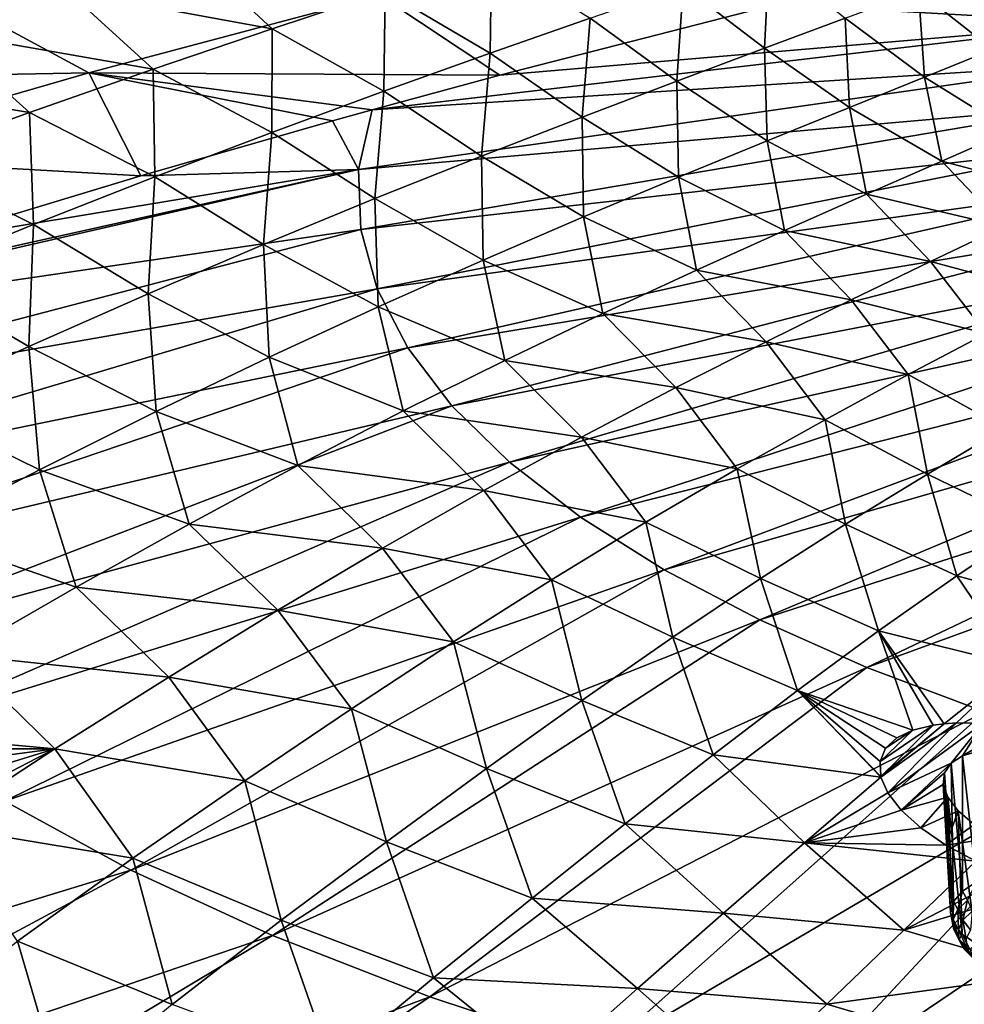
# Model space of a CAD drawing. Header units: metres. Extents: x -92 to 264, y -100 to 50.
# Tile 501 of 656: x 173 to 183, y 0 to 10. Entities that reach past the tile are written whole.
import ezdxf

# ---------------------------------------------------------------- set-up
doc = ezdxf.new("R2010")
doc.units = ezdxf.units.M
doc.layers.add('solid_21062050_01', color=7, linetype='CONTINUOUS')

msp = doc.modelspace()

# ---------------------------------------------------------------- linework, layer by layer
at = {"layer": 'solid_21062050_01'}
for points in [[(171.419891, 11.19798, 119.738373), (173.678497, 10.735491, 118.506584), (172.329346, 10.306943, 119.966652)], [(173.678497, 10.735491, 118.506584), (174.972427, 11.135233, 117.046463), (175.827286, 10.340426, 117.144753)], [(174.972427, 11.135233, 117.046463), (177.016418, 10.734186, 115.611343), (175.827286, 10.340426, 117.144753)], [(177.016418, 10.734186, 115.611343), (178.138351, 11.098231, 114.049767), (178.12468, 10.083339, 115.266769)], [(178.138351, 11.098231, 114.049767), (179.176498, 10.452694, 113.660263), (178.12468, 10.083339, 115.266769)], [(180.155594, 10.791883, 112.011383), (181.058762, 11.103013, 110.301773), (181.009949, 10.134052, 111.787735)], [(181.058762, 11.103013, 110.301773), (181.859192, 10.45032, 110.041893), (181.009949, 10.134052, 111.787735)], [(182.632126, 10.739059, 108.221649), (183.326508, 11.002512, 106.309029), (183.414108, 10.121149, 107.882423)], [(179.176498, 10.452694, 113.660263), (180.155594, 10.791883, 112.011383), (180.086655, 9.788005, 113.477173)], [(180.155594, 10.791883, 112.011383), (181.009949, 10.134052, 111.787735), (180.086655, 9.788005, 113.477173)], [(184.657776, 10.399059, 175.837723), (184.907516, 10.823113, 174.659866), (181.125275, 10.594025, 174.00705)], [(172.329346, 10.306943, 119.966652), (173.678497, 10.735491, 118.506584), (174.577744, 9.915927, 118.665512)], [(172.447021, 10.663338, 169.270126), (173.89949, 9.874981, 172.726563), (176.962845, 10.694242, 171.789948)], [(173.678497, 10.735491, 118.506584), (175.827286, 10.340426, 117.144753), (174.577744, 9.915927, 118.665512)], [(176.962845, 10.694242, 171.789948), (173.89949, 9.874981, 172.726563), (178.225815, 9.8526, 175.00174)], [(175.827286, 10.340426, 117.144753), (177.016418, 10.734186, 115.611343), (177.005722, 9.68238, 116.846733)], [(176.962845, 10.694242, 171.789948), (178.225815, 9.8526, 175.00174), (181.125275, 10.594025, 174.00705)], [(177.016418, 10.734186, 115.611343), (178.12468, 10.083339, 115.266769), (177.005722, 9.68238, 116.846733)], [(181.859192, 10.45032, 110.041893), (182.632126, 10.739059, 108.221649), (182.695038, 9.83093, 109.732307)], [(182.632126, 10.739059, 108.221649), (183.414108, 10.121149, 107.882423), (182.695038, 9.83093, 109.732307)], [(172.447021, 10.663338, 169.270126), (169.394592, 9.792493, 170.130402), (173.89949, 9.874981, 172.726563)], [(184.657776, 10.399059, 175.837723), (181.125275, 10.594025, 174.00705), (178.225815, 9.8526, 175.00174)], [(184.657776, 10.399059, 175.837723), (178.225815, 9.8526, 175.00174), (176.882339, 9.48791, 175.455536)], [(184.511673, 9.969489, 177.030899), (184.657776, 10.399059, 175.837723), (176.882339, 9.48791, 175.455536)], [(178.12468, 10.083339, 115.266769), (179.176498, 10.452694, 113.660263), (179.091736, 9.409964, 115.128075)], [(179.176498, 10.452694, 113.660263), (180.086655, 9.788005, 113.477173), (179.091736, 9.409964, 115.128075)], [(181.009949, 10.134052, 111.787735), (181.859192, 10.45032, 110.041893), (181.902832, 9.51197, 111.512123)], [(181.859192, 10.45032, 110.041893), (182.695038, 9.83093, 109.732307), (181.902832, 9.51197, 111.512123)], [(170.930481, 9.847974, 121.443031), (172.329346, 10.306943, 119.966652), (173.274551, 9.459661, 120.189125)], [(172.329346, 10.306943, 119.966652), (174.577744, 9.915927, 118.665512), (173.274551, 9.459661, 120.189125)], [(174.577744, 9.915927, 118.665512), (175.827286, 10.340426, 117.144753), (175.826813, 9.248816, 118.41433)], [(175.827286, 10.340426, 117.144753), (177.005722, 9.68238, 116.846733), (175.826813, 9.248816, 118.41433)], [(177.005722, 9.68238, 116.846733), (178.12468, 10.083339, 115.266769), (178.030426, 8.998368, 116.755722)], [(178.12468, 10.083339, 115.266769), (179.091736, 9.409964, 115.128075), (178.030426, 8.998368, 116.755722)], [(180.086655, 9.788005, 113.477173), (181.009949, 10.134052, 111.787735), (181.039063, 9.161951, 113.239212)], [(181.009949, 10.134052, 111.787735), (181.902832, 9.51197, 111.512123), (181.039063, 9.161951, 113.239212)], [(182.695038, 9.83093, 109.732307), (183.414108, 10.121149, 107.882423), (183.603607, 9.264171, 109.259811)], [(184.470215, 9.537307, 178.231339), (184.511673, 9.969489, 177.030899), (176.735733, 8.857777, 177.194901)], [(184.511673, 9.969489, 177.030899), (176.882339, 9.48791, 175.455536), (176.735733, 8.857777, 177.194901)], [(169.394592, 9.792493, 170.130402), (170.852127, 8.99564, 173.624573), (173.89949, 9.874981, 172.726563)], [(173.89949, 9.874981, 172.726563), (170.852127, 8.99564, 173.624573), (174.446259, 8.793038, 176.264633)], [(170.930481, 9.847974, 121.443031), (173.274551, 9.459661, 120.189125), (171.923615, 8.970135, 121.730904)], [(173.274551, 9.459661, 120.189125), (174.577744, 9.915927, 118.665512), (174.595123, 8.781652, 119.983704)], [(173.89949, 9.874981, 172.726563), (176.882339, 9.48791, 175.455536), (178.225815, 9.8526, 175.00174)], [(173.89949, 9.874981, 172.726563), (176.462143, 9.371327, 175.595856), (176.882339, 9.48791, 175.455536)], [(173.89949, 9.874981, 172.726563), (174.446259, 8.793038, 176.264633), (176.462143, 9.371327, 175.595856)], [(174.577744, 9.915927, 118.665512), (175.826813, 9.248816, 118.41433), (174.595123, 8.781652, 119.983704)], [(179.091736, 9.409964, 115.128075), (180.086655, 9.788005, 113.477173), (180.105453, 8.778577, 114.930847)], [(180.086655, 9.788005, 113.477173), (181.039063, 9.161951, 113.239212), (180.105453, 8.778577, 114.930847)], [(181.902832, 9.51197, 111.512123), (182.695038, 9.83093, 109.732307), (182.876755, 8.94749, 111.070465)], [(182.695038, 9.83093, 109.732307), (183.603607, 9.264171, 109.259811), (182.876755, 8.94749, 111.070465)], [(175.826813, 9.248816, 118.41433), (177.005722, 9.68238, 116.846733), (176.910263, 8.552204, 118.37326)], [(177.005722, 9.68238, 116.846733), (178.030426, 8.998368, 116.755722), (176.910263, 8.552204, 118.37326)], [(184.470215, 9.537307, 178.231339), (176.735733, 8.857777, 177.194901), (176.761124, 8.228508, 178.942764)], [(184.533691, 9.105431, 179.430923), (184.470215, 9.537307, 178.231339), (176.761124, 8.228508, 178.942764)], [(171.923615, 8.970135, 121.730904), (173.274551, 9.459661, 120.189125), (173.317459, 8.279745, 121.568947)], [(173.274551, 9.459661, 120.189125), (174.595123, 8.781652, 119.983704), (173.317459, 8.279745, 121.568947)], [(176.735733, 8.857777, 177.194901), (176.882339, 9.48791, 175.455536), (176.462143, 9.371327, 175.595856)], [(181.039063, 9.161951, 113.239212), (181.902832, 9.51197, 111.512123), (182.081726, 8.59919, 112.83062)], [(181.902832, 9.51197, 111.512123), (182.876755, 8.94749, 111.070465), (182.081726, 8.59919, 112.83062)], [(176.735733, 8.857777, 177.194901), (176.462143, 9.371327, 175.595856), (174.446259, 8.793038, 176.264633)], [(178.030426, 8.998368, 116.755722), (179.091736, 9.409964, 115.128075), (179.106461, 8.360124, 116.601959)], [(179.091736, 9.409964, 115.128075), (180.105453, 8.778577, 114.930847), (179.106461, 8.360124, 116.601959)], [(174.595123, 8.781652, 119.983704), (175.826813, 9.248816, 118.41433), (175.738892, 8.070475, 119.993744)], [(175.826813, 9.248816, 118.41433), (176.910263, 8.552204, 118.37326), (175.738892, 8.070475, 119.993744)], [(182.876755, 8.94749, 111.070465), (183.603607, 9.264171, 109.259811), (184.229904, 8.590064, 109.597145)], [(180.105453, 8.778577, 114.930847), (181.039063, 9.161951, 113.239212), (181.219498, 8.216927, 114.556786)], [(181.039063, 9.161951, 113.239212), (182.081726, 8.59919, 112.83062), (181.219498, 8.216927, 114.556786)], [(184.533691, 9.105431, 179.430923), (176.761124, 8.228508, 178.942764), (176.934631, 7.601932, 180.683136)], [(184.701645, 8.67678, 180.621536), (184.533691, 9.105431, 179.430923), (176.934631, 7.601932, 180.683136)], [(170.852127, 8.99564, 173.624573), (172.149811, 8.097446, 177.012878), (174.446259, 8.793038, 176.264633)], [(171.923615, 8.970135, 121.730904), (173.317459, 8.279745, 121.568947), (171.995895, 7.74015, 123.18338)], [(176.910263, 8.552204, 118.37326), (178.030426, 8.998368, 116.755722), (178.049866, 7.905546, 118.264717)], [(178.030426, 8.998368, 116.755722), (179.106461, 8.360124, 116.601959), (178.049866, 7.905546, 118.264717)], [(182.081726, 8.59919, 112.83062), (182.876755, 8.94749, 111.070465), (183.526779, 8.257448, 111.441429)], [(182.876755, 8.94749, 111.070465), (184.229904, 8.590064, 109.597145), (183.526779, 8.257448, 111.441429)], [(176.735733, 8.857777, 177.194901), (169.545105, 7.26071, 177.843658), (169.08197, 7.106725, 177.988983)], [(176.761124, 8.228508, 178.942764), (176.735733, 8.857777, 177.194901), (169.08197, 7.106725, 177.988983)], [(176.735733, 8.857777, 177.194901), (172.149811, 8.097446, 177.012878), (169.545105, 7.26071, 177.843658)], [(176.735733, 8.857777, 177.194901), (174.446259, 8.793038, 176.264633), (172.149811, 8.097446, 177.012878)], [(173.317459, 8.279745, 121.568947), (174.595123, 8.781652, 119.983704), (174.523666, 7.552107, 121.630226)], [(174.595123, 8.781652, 119.983704), (175.738892, 8.070475, 119.993744), (174.523666, 7.552107, 121.630226)], [(179.106461, 8.360124, 116.601959), (180.105453, 8.778577, 114.930847), (180.293167, 7.798743, 116.263832)], [(180.105453, 8.778577, 114.930847), (181.219498, 8.216927, 114.556786), (180.293167, 7.798743, 116.263832)], [(184.701645, 8.67678, 180.621536), (176.934631, 7.601932, 180.683136), (177.255127, 6.982039, 182.404953)], [(184.972977, 8.254249, 181.795166), (184.701645, 8.67678, 180.621536), (177.255127, 6.982039, 182.404953)], [(175.738892, 8.070475, 119.993744), (176.910263, 8.552204, 118.37326), (176.943649, 7.413836, 119.931145)], [(176.910263, 8.552204, 118.37326), (178.049866, 7.905546, 118.264717), (176.943649, 7.413836, 119.931145)], [(181.219498, 8.216927, 114.556786), (182.081726, 8.59919, 112.83062), (182.757446, 7.890769, 113.243095)], [(182.081726, 8.59919, 112.83062), (183.526779, 8.257448, 111.441429), (182.757446, 7.890769, 113.243095)], [(178.049866, 7.905546, 118.264717), (179.106461, 8.360124, 116.601959), (179.310257, 7.343513, 117.963142)], [(179.106461, 8.360124, 116.601959), (180.293167, 7.798743, 116.263832), (179.310257, 7.343513, 117.963142)], [(176.761124, 8.228508, 178.942764), (169.08197, 7.106725, 177.988983), (169.216431, 6.250974, 180.349472)], [(176.934631, 7.601932, 180.683136), (176.761124, 8.228508, 178.942764), (169.216431, 6.250974, 180.349472)], [(171.995895, 7.74015, 123.18338), (173.317459, 8.279745, 121.568947), (173.266983, 6.994607, 123.295105)], [(173.317459, 8.279745, 121.568947), (174.523666, 7.552107, 121.630226), (173.266983, 6.994607, 123.295105)], [(184.972977, 8.254249, 181.795166), (177.255127, 6.982039, 182.404953), (177.720581, 6.372782, 184.097229)], [(185.345825, 7.840693, 182.943863), (184.972977, 8.254249, 181.795166), (177.720581, 6.372782, 184.097229)], [(180.293167, 7.798743, 116.263832), (181.219498, 8.216927, 114.556786), (181.922485, 7.487569, 115.018509)], [(181.219498, 8.216927, 114.556786), (182.757446, 7.890769, 113.243095), (181.922485, 7.487569, 115.018509)], [(182.757446, 7.890769, 113.243095), (183.526779, 8.257448, 111.441429), (184.099228, 7.52834, 112.144272)], [(174.523666, 7.552107, 121.630226), (175.738892, 8.070475, 119.993744), (175.795654, 6.883958, 121.613235)], [(175.738892, 8.070475, 119.993744), (176.943649, 7.413836, 119.931145), (175.795654, 6.883958, 121.613235)], [(176.943649, 7.413836, 119.931145), (178.049866, 7.905546, 118.264717), (178.278931, 6.850218, 119.665634)], [(178.049866, 7.905546, 118.264717), (179.310257, 7.343513, 117.963142), (178.278931, 6.850218, 119.665634)], [(181.922485, 7.487569, 115.018509), (182.757446, 7.890769, 113.243095), (183.34317, 7.134319, 113.996078)], [(182.757446, 7.890769, 113.243095), (184.099228, 7.52834, 112.144272), (183.34317, 7.134319, 113.996078)], [(185.345825, 7.840693, 182.943863), (177.720581, 6.372782, 184.097229), (178.328018, 5.778043, 185.749191)], [(185.817673, 7.438908, 184.05986), (185.345825, 7.840693, 182.943863), (178.328018, 5.778043, 185.749191)], [(179.310257, 7.343513, 117.963142), (180.293167, 7.798743, 116.263832), (181.026276, 7.046033, 116.781235)], [(180.293167, 7.798743, 116.263832), (181.922485, 7.487569, 115.018509), (181.026276, 7.046033, 116.781235)], [(171.995895, 7.74015, 123.18338), (173.266983, 6.994607, 123.295105), (171.966797, 6.394215, 125.000244)], [(176.934631, 7.601932, 180.683136), (169.216431, 6.250974, 180.349472), (169.582047, 5.406326, 182.695572)], [(177.255127, 6.982039, 182.404953), (176.934631, 7.601932, 180.683136), (169.582047, 5.406326, 182.695572)], [(173.266983, 6.994607, 123.295105), (174.523666, 7.552107, 121.630226), (174.609009, 6.313863, 123.322525)], [(174.523666, 7.552107, 121.630226), (175.795654, 6.883958, 121.613235), (174.609009, 6.313863, 123.322525)], [(181.026276, 7.046033, 116.781235), (181.922485, 7.487569, 115.018509), (182.523392, 6.70054, 115.831116)], [(181.922485, 7.487569, 115.018509), (183.34317, 7.134319, 113.996078), (182.523392, 6.70054, 115.831116)], [(175.795654, 6.883958, 121.613235), (176.943649, 7.413836, 119.931145), (177.207291, 6.317837, 121.382225)], [(176.943649, 7.413836, 119.931145), (178.278931, 6.850218, 119.665634), (177.207291, 6.317837, 121.382225)], [(185.817673, 7.438908, 184.05986), (178.328018, 5.778043, 185.749191), (179.073563, 5.201612, 187.350281)], [(186.385345, 7.051606, 185.135635), (185.817673, 7.438908, 184.05986), (179.073563, 5.201612, 187.350281)], [(178.278931, 6.850218, 119.665634), (179.310257, 7.343513, 117.963142), (180.077194, 6.565036, 118.54184)], [(179.310257, 7.343513, 117.963142), (181.026276, 7.046033, 116.781235), (180.077194, 6.565036, 118.54184)], [(186.385345, 7.051606, 185.135635), (179.073563, 5.201612, 187.350281), (179.952484, 4.647163, 188.89032)], [(187.044998, 6.681404, 186.16391), (186.385345, 7.051606, 185.135635), (179.952484, 4.647163, 188.89032)], [(180.077194, 6.565036, 118.54184), (181.026276, 7.046033, 116.781235), (181.647003, 6.225486, 117.660919)], [(181.026276, 7.046033, 116.781235), (182.523392, 6.70054, 115.831116), (181.647003, 6.225486, 117.660919)], [(182.523392, 6.70054, 115.831116), (183.34317, 7.134319, 113.996078), (183.540314, 6.136147, 115.861549)], [(177.255127, 6.982039, 182.404953), (169.582047, 5.406326, 182.695572), (170.149307, 4.574553, 185.005905)], [(177.720581, 6.372782, 184.097229), (177.255127, 6.982039, 182.404953), (170.149307, 4.574553, 185.005905)], [(171.966797, 6.394215, 125.000244), (173.266983, 6.994607, 123.295105), (173.380722, 5.700178, 125.069939)], [(173.266983, 6.994607, 123.295105), (174.609009, 6.313863, 123.322525), (173.380722, 5.700178, 125.069939)], [(174.609009, 6.313863, 123.322525), (175.795654, 6.883958, 121.613235), (176.100311, 5.744832, 123.123589)], [(175.795654, 6.883958, 121.613235), (177.207291, 6.317837, 121.382225), (176.100311, 5.744832, 123.123589)], [(177.207291, 6.317837, 121.382225), (178.278931, 6.850218, 119.665634), (179.083862, 6.043489, 120.310715)], [(178.278931, 6.850218, 119.665634), (180.077194, 6.565036, 118.54184), (179.083862, 6.043489, 120.310715)], [(187.044998, 6.681404, 186.16391), (179.952484, 4.647163, 188.89032), (180.959183, 4.11823, 190.359497)], [(187.792175, 6.330805, 187.137741), (187.044998, 6.681404, 186.16391), (180.959183, 4.11823, 190.359497)], [(181.647003, 6.225486, 117.660919), (182.523392, 6.70054, 115.831116), (182.724213, 5.653393, 117.731972)], [(182.523392, 6.70054, 115.831116), (183.540314, 6.136147, 115.861549), (182.724213, 5.653393, 117.731972)], [(179.083862, 6.043489, 120.310715), (180.077194, 6.565036, 118.54184), (180.723145, 5.707963, 119.49559)], [(180.077194, 6.565036, 118.54184), (181.647003, 6.225486, 117.660919), (180.723145, 5.707963, 119.49559)], [(177.720581, 6.372782, 184.097229), (170.149307, 4.574553, 185.005905), (170.914429, 3.761167, 187.265167)], [(178.328018, 5.778043, 185.749191), (177.720581, 6.372782, 184.097229), (170.914429, 3.761167, 187.265167)], [(171.966797, 6.394215, 125.000244), (173.380722, 5.700178, 125.069939), (172.107422, 5.039443, 126.866356)], [(187.792175, 6.330805, 187.137741), (180.959183, 4.11823, 190.359497), (182.087204, 3.618184, 191.748428)], [(188.621841, 6.002176, 188.050537), (187.792175, 6.330805, 187.137741), (182.087204, 3.618184, 191.748428)], [(173.380722, 5.700178, 125.069939), (174.609009, 6.313863, 123.322525), (174.954712, 5.128311, 124.899719)], [(174.609009, 6.313863, 123.322525), (176.100311, 5.744832, 123.123589), (174.954712, 5.128311, 124.899719)], [(176.100311, 5.744832, 123.123589), (177.207291, 6.317837, 121.382225), (178.054672, 5.480275, 122.098259)], [(177.207291, 6.317837, 121.382225), (179.083862, 6.043489, 120.310715), (178.054672, 5.480275, 122.098259)], [(180.723145, 5.707963, 119.49559), (181.647003, 6.225486, 117.660919), (181.863785, 5.127058, 119.609108)], [(181.647003, 6.225486, 117.660919), (182.724213, 5.653393, 117.731972), (181.863785, 5.127058, 119.609108)], [(182.724213, 5.653393, 117.731972), (183.540314, 6.136147, 115.861549), (183.829361, 5.115708, 117.798035)], [(178.054672, 5.480275, 122.098259), (179.083862, 6.043489, 120.310715), (179.760971, 5.146779, 121.345192)], [(179.083862, 6.043489, 120.310715), (180.723145, 5.707963, 119.49559), (179.760971, 5.146779, 121.345192)], [(188.621841, 6.002176, 188.050537), (182.087204, 3.618184, 191.748428), (183.329407, 3.15021, 193.048279)], [(178.328018, 5.778043, 185.749191), (170.914429, 3.761167, 187.265167), (171.872375, 2.971562, 189.458389)], [(179.073563, 5.201612, 187.350281), (178.328018, 5.778043, 185.749191), (171.872375, 2.971562, 189.458389)], [(172.107422, 5.039443, 126.866356), (173.380722, 5.700178, 125.069939), (173.765884, 4.46517, 126.720512)], [(173.380722, 5.700178, 125.069939), (174.954712, 5.128311, 124.899719), (173.765884, 4.46517, 126.720512)], [(174.954712, 5.128311, 124.899719), (176.100311, 5.744832, 123.123589), (176.991547, 4.873478, 123.914444)], [(176.100311, 5.744832, 123.123589), (178.054672, 5.480275, 122.098259), (176.991547, 4.873478, 123.914444)], [(179.760971, 5.146779, 121.345192), (180.723145, 5.707963, 119.49559), (180.968231, 4.555888, 121.502281)], [(180.723145, 5.707963, 119.49559), (181.863785, 5.127058, 119.609108), (180.968231, 4.555888, 121.502281)], [(181.863785, 5.127058, 119.609108), (182.724213, 5.653393, 117.731972), (183.034485, 4.582075, 119.714439)], [(182.724213, 5.653393, 117.731972), (183.829361, 5.115708, 117.798035), (183.034485, 4.582075, 119.714439)], [(176.991547, 4.873478, 123.914444), (178.054672, 5.480275, 122.098259), (178.76738, 4.54053, 123.219688)], [(178.054672, 5.480275, 122.098259), (179.760971, 5.146779, 121.345192), (178.76738, 4.54053, 123.219688)], [(179.073563, 5.201612, 187.350281), (171.872375, 2.971562, 189.458389), (173.016754, 2.210972, 191.571014)], [(179.952484, 4.647163, 188.89032), (179.073563, 5.201612, 187.350281), (173.016754, 2.210972, 191.571014)], [(173.765884, 4.46517, 126.720512), (174.954712, 5.128311, 124.899719), (175.888855, 4.220236, 125.768723)], [(174.954712, 5.128311, 124.899719), (176.991547, 4.873478, 123.914444), (175.888855, 4.220236, 125.768723)], [(178.76738, 4.54053, 123.219688), (179.760971, 5.146779, 121.345192), (180.044281, 3.938462, 123.420738)], [(179.760971, 5.146779, 121.345192), (180.968231, 4.555888, 121.502281), (180.044281, 3.938462, 123.420738)], [(180.968231, 4.555888, 121.502281), (181.863785, 5.127058, 119.609108), (182.207733, 4.002622, 121.647751)], [(181.863785, 5.127058, 119.609108), (183.034485, 4.582075, 119.714439), (182.207733, 4.002622, 121.647751)], [(183.034485, 4.582075, 119.714439), (183.829361, 5.115708, 117.798035), (184.414734, 4.210098, 119.331543)], [(172.107422, 5.039443, 126.866356), (173.765884, 4.46517, 126.720512), (172.529236, 3.752302, 128.595871)], [(175.888855, 4.220236, 125.768723), (176.991547, 4.873478, 123.914444), (177.738052, 3.886771, 125.128433)], [(176.991547, 4.873478, 123.914444), (178.76738, 4.54053, 123.219688), (177.738052, 3.886771, 125.128433)], [(179.952484, 4.647163, 188.89032), (173.016754, 2.210972, 191.571014), (174.340012, 1.484437, 193.589035)], [(180.959183, 4.11823, 190.359497), (179.952484, 4.647163, 188.89032), (174.340012, 1.484437, 193.589035)], [(182.207733, 4.002622, 121.647751), (183.034485, 4.582075, 119.714439), (183.670532, 3.640031, 121.28138)], [(183.034485, 4.582075, 119.714439), (184.414734, 4.210098, 119.331543), (183.670532, 3.640031, 121.28138)], [(172.529236, 3.752302, 128.595871), (173.765884, 4.46517, 126.720512), (174.740509, 3.517635, 127.670547)], [(173.765884, 4.46517, 126.720512), (175.888855, 4.220236, 125.768723), (174.740509, 3.517635, 127.670547)], [(177.738052, 3.886771, 125.128433), (178.76738, 4.54053, 123.219688), (179.086487, 3.272525, 125.373131)], [(178.76738, 4.54053, 123.219688), (180.044281, 3.938462, 123.420738), (179.086487, 3.272525, 125.373131)], [(180.044281, 3.938462, 123.420738), (180.968231, 4.555888, 121.502281), (181.35556, 3.375903, 123.606514)], [(180.968231, 4.555888, 121.502281), (182.207733, 4.002622, 121.647751), (181.35556, 3.375903, 123.606514)], [(174.740509, 3.517635, 127.670547), (175.888855, 4.220236, 125.768723), (176.665192, 3.182728, 127.080566)], [(175.888855, 4.220236, 125.768723), (177.738052, 3.886771, 125.128433), (176.665192, 3.182728, 127.080566)], [(180.959183, 4.11823, 190.359497), (174.340012, 1.484437, 193.589035), (175.833374, 0.796775, 195.499084)], [(182.087204, 3.618184, 191.748428), (180.959183, 4.11823, 190.359497), (175.833374, 0.796775, 195.499084)], [(179.086487, 3.272525, 125.373131), (180.044281, 3.938462, 123.420738), (180.471375, 2.699845, 125.598778)], [(180.044281, 3.938462, 123.420738), (181.35556, 3.375903, 123.606514), (180.471375, 2.699845, 125.598778)], [(182.572479, 2.960154, 123.629333), (181.35556, 3.375903, 123.606514), (182.207733, 4.002622, 121.647751)], [(182.207733, 4.002622, 121.647751), (183.670532, 3.640031, 121.28138), (182.899323, 3.026455, 123.24971)], [(182.783676, 3.011625, 123.365616), (182.207733, 4.002622, 121.647751), (182.899323, 3.026455, 123.24971)], [(182.783676, 3.011625, 123.365616), (182.572479, 2.960154, 123.629333), (182.207733, 4.002622, 121.647751)], [(176.665192, 3.182728, 127.080566), (177.738052, 3.886771, 125.128433), (178.085571, 2.555565, 127.367973)], [(177.738052, 3.886771, 125.128433), (179.086487, 3.272525, 125.373131), (178.085571, 2.555565, 127.367973)], [(171.280426, 2.967978, 130.546066), (172.529236, 3.752302, 128.595871), (173.54071, 2.76275, 129.629349)], [(172.529236, 3.752302, 128.595871), (174.740509, 3.517635, 127.670547), (173.54071, 2.76275, 129.629349)], [(183.03096, 3.035085, 123.135536), (182.899323, 3.026455, 123.24971), (183.670532, 3.640031, 121.28138)], [(183.312332, 3.031081, 122.940392), (183.03096, 3.035085, 123.135536), (183.670532, 3.640031, 121.28138)], [(182.087204, 3.618184, 191.748428), (175.833374, 0.796775, 195.499084), (177.486923, 0.152544, 197.288513)], [(183.329407, 3.15021, 193.048279), (182.087204, 3.618184, 191.748428), (177.486923, 0.152544, 197.288513)], [(173.54071, 2.76275, 129.629349), (174.740509, 3.517635, 127.670547), (175.540955, 2.425628, 129.085251)], [(174.740509, 3.517635, 127.670547), (176.665192, 3.182728, 127.080566), (175.540955, 2.425628, 129.085251)], [(182.235519, 2.465393, 124.941055), (180.471375, 2.699845, 125.598778), (181.35556, 3.375903, 123.606514)], [(182.233688, 2.47266, 124.926445), (182.235519, 2.465393, 124.941055), (181.35556, 3.375903, 123.606514)], [(182.226517, 2.630887, 124.587135), (182.233688, 2.47266, 124.926445), (181.35556, 3.375903, 123.606514)], [(182.284317, 2.767944, 124.249924), (182.226517, 2.630887, 124.587135), (181.35556, 3.375903, 123.606514)], [(182.403152, 2.879008, 123.925819), (182.284317, 2.767944, 124.249924), (181.35556, 3.375903, 123.606514)], [(182.572479, 2.960154, 123.629333), (182.403152, 2.879008, 123.925819), (181.35556, 3.375903, 123.606514)], [(178.085571, 2.555565, 127.367973), (179.086487, 3.272525, 125.373131), (179.54451, 1.972181, 127.632431)], [(179.086487, 3.272525, 125.373131), (180.471375, 2.699845, 125.598778), (179.54451, 1.972181, 127.632431)], [(175.540955, 2.425628, 129.085251), (176.665192, 3.182728, 127.080566), (177.032288, 1.785068, 129.413742)], [(176.665192, 3.182728, 127.080566), (178.085571, 2.555565, 127.367973), (177.032288, 1.785068, 129.413742)], [(183.329407, 3.15021, 193.048279), (177.486923, 0.152544, 197.288513), (179.289719, -0.443986, 198.945435)], [(184.677841, 2.717293, 194.250748), (183.329407, 3.15021, 193.048279), (179.289719, -0.443986, 198.945435)], [(182.783676, 3.011625, 123.365616), (182.233688, 2.47266, 124.926445), (182.226517, 2.630887, 124.587135)], [(182.783676, 3.011625, 123.365616), (182.226517, 2.630887, 124.587135), (182.572479, 2.960154, 123.629333)], [(182.233688, 2.47266, 124.926445), (182.899323, 3.026455, 123.24971), (182.235519, 2.465393, 124.941055)], [(182.783676, 3.011625, 123.365616), (182.899323, 3.026455, 123.24971), (182.233688, 2.47266, 124.926445)], [(182.235519, 2.465393, 124.941055), (182.899323, 3.026455, 123.24971), (183.03096, 3.035085, 123.135536)], [(182.307922, 2.299069, 125.256477), (182.235519, 2.465393, 124.941055), (183.03096, 3.035085, 123.135536)], [(182.307922, 2.299069, 125.256477), (183.03096, 3.035085, 123.135536), (183.312332, 3.031081, 122.940392)], [(182.972443, 2.610529, 124.12722), (182.307922, 2.299069, 125.256477), (183.312332, 3.031081, 122.940392)], [(182.972443, 2.610529, 124.12722), (183.312332, 3.031081, 122.940392), (183.094528, 2.687165, 123.871384)], [(183.094528, 2.687165, 123.871384), (183.312332, 3.031081, 122.940392), (183.628448, 2.999438, 122.781776)], [(171.593826, 2.762614, 130.703049), (171.280426, 2.967978, 130.546066), (173.54071, 2.76275, 129.629349)], [(182.572479, 2.960154, 123.629333), (182.226517, 2.630887, 124.587135), (182.284317, 2.767944, 124.249924)], [(182.572479, 2.960154, 123.629333), (182.284317, 2.767944, 124.249924), (182.403152, 2.879008, 123.925819)], [(183.094528, 2.687165, 123.871384), (183.628448, 2.999438, 122.781776), (183.259384, 2.737637, 123.642845)], [(171.865997, 2.541074, 130.913864), (171.593826, 2.762614, 130.703049), (173.54071, 2.76275, 129.629349)], [(172.083771, 2.31356, 131.169144), (171.865997, 2.541074, 130.913864), (173.54071, 2.76275, 129.629349)], [(172.239059, 2.089001, 131.457718), (172.083771, 2.31356, 131.169144), (173.54071, 2.76275, 129.629349)], [(172.239059, 2.089001, 131.457718), (173.54071, 2.76275, 129.629349), (172.304047, 1.950627, 131.653793)], [(172.304047, 1.950627, 131.653793), (173.54071, 2.76275, 129.629349), (174.362396, 1.612582, 131.151871)], [(173.54071, 2.76275, 129.629349), (175.540955, 2.425628, 129.085251), (174.362396, 1.612582, 131.151871)], [(184.677841, 2.717293, 194.250748), (179.289719, -0.443986, 198.945435), (181.229782, -0.98886, 200.458878)], [(181.431183, 1.773693, 126.92804), (179.54451, 1.972181, 127.632431), (180.471375, 2.699845, 125.598778)], [(182.235519, 2.465393, 124.941055), (181.431183, 1.773693, 126.92804), (180.471375, 2.699845, 125.598778)], [(186.123917, 2.322189, 195.34819), (184.677841, 2.717293, 194.250748), (181.229782, -0.98886, 200.458878)], [(183.094528, 2.687165, 123.871384), (183.259384, 2.737637, 123.642845), (183.241852, 1.364592, 123.229347)], [(182.972443, 2.610529, 124.12722), (182.449173, 2.1155, 125.568298), (182.307922, 2.299069, 125.256477)], [(182.902481, 2.509142, 124.401299), (182.449173, 2.1155, 125.568298), (182.972443, 2.610529, 124.12722)], [(182.902481, 2.509142, 124.401299), (182.972443, 2.610529, 124.12722), (182.999039, 1.15696, 123.733025)], [(182.972443, 2.610529, 124.12722), (183.094528, 2.687165, 123.871384), (183.091827, 1.266186, 123.469612)], [(182.972443, 2.610529, 124.12722), (183.091827, 1.266186, 123.469612), (182.999039, 1.15696, 123.733025)], [(183.094528, 2.687165, 123.871384), (183.241852, 1.364592, 123.229347), (183.091827, 1.266186, 123.469612)], [(177.032288, 1.785068, 129.413742), (178.085571, 2.555565, 127.367973), (178.564301, 1.190641, 129.715347)], [(178.085571, 2.555565, 127.367973), (179.54451, 1.972181, 127.632431), (178.564301, 1.190641, 129.715347)], [(182.891449, 2.388527, 124.678017), (182.449173, 2.1155, 125.568298), (182.902481, 2.509142, 124.401299)], [(182.891449, 2.388527, 124.678017), (182.902481, 2.509142, 124.401299), (182.967575, 1.041689, 124.008057)], [(182.902481, 2.509142, 124.401299), (182.999039, 1.15696, 123.733025), (182.967575, 1.041689, 124.008057)], [(174.362396, 1.612582, 131.151871), (175.540955, 2.425628, 129.085251), (175.922607, 0.958396, 131.519211)], [(175.540955, 2.425628, 129.085251), (177.032288, 1.785068, 129.413742), (175.922607, 0.958396, 131.519211)], [(182.307922, 2.299069, 125.256477), (181.431183, 1.773693, 126.92804), (182.235519, 2.465393, 124.941055)], [(182.940735, 2.25403, 124.946335), (182.449173, 2.1155, 125.568298), (182.891449, 2.388527, 124.678017)], [(182.891449, 2.388527, 124.678017), (182.967575, 1.041689, 124.008057), (182.998779, 0.92541, 124.2827)], [(182.940735, 2.25403, 124.946335), (182.891449, 2.388527, 124.678017), (182.998779, 0.92541, 124.2827)], [(186.123917, 2.322189, 195.34819), (181.229782, -0.98886, 200.458878), (183.294281, -1.478467, 201.818817)], [(182.307922, 2.299069, 125.256477), (182.449173, 2.1155, 125.568298), (181.431183, 1.773693, 126.92804)], [(174.340012, 1.484437, 193.589035), (173.016754, 2.210972, 191.571014), (166.643494, -0.869712, 194.890289)], [(182.940735, 2.25403, 124.946335), (182.654343, 1.92988, 125.849136), (182.449173, 2.1155, 125.568298)], [(183.049515, 2.111342, 125.196098), (182.654343, 1.92988, 125.849136), (182.940735, 2.25403, 124.946335)], [(182.940735, 2.25403, 124.946335), (182.998779, 0.92541, 124.2827), (183.091293, 0.813205, 124.544937)], [(183.049515, 2.111342, 125.196098), (182.940735, 2.25403, 124.946335), (183.091293, 0.813205, 124.544937)], [(182.449173, 2.1155, 125.568298), (182.654343, 1.92988, 125.849136), (181.431183, 1.773693, 126.92804)], [(183.049515, 2.111342, 125.196098), (182.917267, 1.749619, 126.088554), (182.654343, 1.92988, 125.849136)], [(183.214691, 1.966821, 125.417023), (182.917267, 1.749619, 126.088554), (183.049515, 2.111342, 125.196098)], [(183.049515, 2.111342, 125.196098), (183.091293, 0.813205, 124.544937), (183.241089, 0.709978, 124.783325)], [(183.214691, 1.966821, 125.417023), (183.049515, 2.111342, 125.196098), (183.241089, 0.709978, 124.783325)], [(180.579727, 1.032327, 128.956848), (178.564301, 1.190641, 129.715347), (179.54451, 1.972181, 127.632431)], [(181.431183, 1.773693, 126.92804), (180.579727, 1.032327, 128.956848), (179.54451, 1.972181, 127.632431)], [(172.304047, 1.950627, 131.653793), (174.362396, 1.612582, 131.151871), (173.149002, 0.740162, 133.290894)], [(182.654343, 1.92988, 125.849136), (182.917267, 1.749619, 126.088554), (181.431183, 1.773693, 126.92804)], [(183.430435, 1.827125, 125.599281), (182.917267, 1.749619, 126.088554), (183.214691, 1.966821, 125.417023)], [(175.922607, 0.958396, 131.519211), (177.032288, 1.785068, 129.413742), (177.525696, 0.352829, 131.855728)], [(177.032288, 1.785068, 129.413742), (178.564301, 1.190641, 129.715347), (177.525696, 0.352829, 131.855728)], [(182.476273, 0.853667, 128.318909), (180.579727, 1.032327, 128.956848), (181.431183, 1.773693, 126.92804)], [(182.476273, 0.853667, 128.318909), (181.431183, 1.773693, 126.92804), (183.232498, 1.580364, 126.278687)], [(182.917267, 1.749619, 126.088554), (183.232498, 1.580364, 126.278687), (181.431183, 1.773693, 126.92804)], [(183.430435, 1.827125, 125.599281), (183.232498, 1.580364, 126.278687), (182.917267, 1.749619, 126.088554)], [(173.149002, 0.740162, 133.290894), (174.362396, 1.612582, 131.151871), (174.776993, 0.072344, 133.694366)], [(174.362396, 1.612582, 131.151871), (175.922607, 0.958396, 131.519211), (174.776993, 0.072344, 133.694366)], [(182.476273, 0.853667, 128.318909), (183.232498, 1.580364, 126.278687), (183.583344, 1.431243, 126.409393)], [(174.340012, 1.484437, 193.589035), (166.643494, -0.869712, 194.890289), (168.304504, -1.756286, 197.352844)], [(175.833374, 0.796775, 195.499084), (174.340012, 1.484437, 193.589035), (168.304504, -1.756286, 197.352844)], [(182.476273, 0.853667, 128.318909), (183.583344, 1.431243, 126.409393), (183.958511, 1.306314, 126.477356)], [(183.144699, 1.170735, 123.368431), (183.091827, 1.266186, 123.469612), (183.241852, 1.364592, 123.229347)], [(182.476273, 0.853667, 128.318909), (183.958511, 1.306314, 126.477356), (184.03009, 0.397505, 128.525375)], [(183.04393, 1.072506, 123.606094), (182.999039, 1.15696, 123.733025), (183.091827, 1.266186, 123.469612)], [(183.144699, 1.170735, 123.368431), (183.04393, 1.072506, 123.606094), (183.091827, 1.266186, 123.469612)], [(179.672104, 0.23914, 131.033951), (177.525696, 0.352829, 131.855728), (178.564301, 1.190641, 129.715347)], [(180.579727, 1.032327, 128.956848), (179.672104, 0.23914, 131.033951), (178.564301, 1.190641, 129.715347)], [(182.995255, 0.967734, 123.856964), (182.967575, 1.041689, 124.008057), (182.999039, 1.15696, 123.733025)], [(183.04393, 1.072506, 123.606094), (182.995255, 0.967734, 123.856964), (182.999039, 1.15696, 123.733025)], [(183.097031, 0.958562, 123.574989), (183.04393, 1.072506, 123.606094), (183.144699, 1.170735, 123.368431)], [(183.097031, 0.958562, 123.574989), (183.144699, 1.170735, 123.368431), (183.19371, 1.052798, 123.346992)], [(183.000549, 0.860445, 124.11142), (182.998779, 0.92541, 124.2827), (182.967575, 1.041689, 124.008057)], [(182.995255, 0.967734, 123.856964), (183.000549, 0.860445, 124.11142), (182.967575, 1.041689, 124.008057)], [(183.050339, 0.858049, 123.815666), (182.995255, 0.967734, 123.856964), (183.04393, 1.072506, 123.606094)], [(183.050339, 0.858049, 123.815666), (183.04393, 1.072506, 123.606094), (183.097031, 0.958562, 123.574989)], [(183.097031, 0.958562, 123.574989), (183.19371, 1.052798, 123.346992), (183.177307, 0.858389, 123.557922)], [(174.776993, 0.072344, 133.694366), (175.922607, 0.958396, 131.519211), (176.449799, -0.544254, 134.06311)], [(175.922607, 0.958396, 131.519211), (177.525696, 0.352829, 131.855728), (176.449799, -0.544254, 134.06311)], [(181.667206, 0.075834, 130.403076), (179.672104, 0.23914, 131.033951), (180.579727, 1.032327, 128.956848)], [(181.667206, 0.075834, 130.403076), (180.579727, 1.032327, 128.956848), (182.476273, 0.853667, 128.318909)], [(183.05542, 0.755122, 124.059769), (183.000549, 0.860445, 124.11142), (182.995255, 0.967734, 123.856964)], [(183.05542, 0.755122, 124.059769), (182.995255, 0.967734, 123.856964), (183.050339, 0.858049, 123.815666)], [(183.050339, 0.858049, 123.815666), (183.097031, 0.958562, 123.574989), (183.13356, 0.76421, 123.783432)], [(183.097031, 0.958562, 123.574989), (183.177307, 0.858389, 123.557922), (183.13356, 0.76421, 123.783432)], [(181.667206, 0.075834, 130.403076), (182.476273, 0.853667, 128.318909), (184.03009, 0.397505, 128.525375)], [(183.059616, 0.754762, 124.359665), (183.091293, 0.813205, 124.544937), (182.998779, 0.92541, 124.2827)], [(183.000549, 0.860445, 124.11142), (183.059616, 0.754762, 124.359665), (182.998779, 0.92541, 124.2827)], [(183.112076, 0.653735, 124.297928), (183.059616, 0.754762, 124.359665), (183.000549, 0.860445, 124.11142)], [(183.112076, 0.653735, 124.297928), (183.000549, 0.860445, 124.11142), (183.05542, 0.755122, 124.059769)], [(183.050339, 0.858049, 123.815666), (183.13356, 0.76421, 123.783432), (183.138321, 0.667769, 124.012154)], [(183.05542, 0.755122, 124.059769), (183.050339, 0.858049, 123.815666), (183.138321, 0.667769, 124.012154)], [(175.833374, 0.796775, 195.499084), (168.304504, -1.756286, 197.352844), (170.17041, -2.594793, 199.681885)], [(177.486923, 0.152544, 197.288513), (175.833374, 0.796775, 195.499084), (170.17041, -2.594793, 199.681885)], [(171.926804, -0.195214, 135.513092), (173.149002, 0.740162, 133.290894), (173.62294, -0.876458, 135.949539)], [(173.149002, 0.740162, 133.290894), (174.776993, 0.072344, 133.694366), (173.62294, -0.876458, 135.949539)], [(183.05542, 0.755122, 124.059769), (183.138321, 0.667769, 124.012154), (183.191406, 0.572772, 124.235298)], [(183.112076, 0.653735, 124.297928), (183.05542, 0.755122, 124.059769), (183.191406, 0.572772, 124.235298)], [(183.059616, 0.754762, 124.359665), (183.170166, 0.654747, 124.592171), (183.091293, 0.813205, 124.544937)], [(183.21814, 0.557786, 124.520981), (183.170166, 0.654747, 124.592171), (183.059616, 0.754762, 124.359665)], [(183.21814, 0.557786, 124.520981), (183.059616, 0.754762, 124.359665), (183.112076, 0.653735, 124.297928)], [(183.170166, 0.654747, 124.592171), (183.241089, 0.709978, 124.783325), (183.091293, 0.813205, 124.544937)], [(183.112076, 0.653735, 124.297928), (183.191406, 0.572772, 124.235298), (183.290787, 0.482869, 124.444298)], [(183.21814, 0.557786, 124.520981), (183.112076, 0.653735, 124.297928), (183.290787, 0.482869, 124.444298)], [(178.714844, -0.60812, 133.166946), (176.449799, -0.544254, 134.06311), (177.525696, 0.352829, 131.855728)], [(179.672104, 0.23914, 131.033951), (178.714844, -0.60812, 133.166946), (177.525696, 0.352829, 131.855728)], [(181.667206, 0.075834, 130.403076), (184.03009, 0.397505, 128.525375), (183.280746, -0.401368, 130.676147)], [(180.800522, -0.754896, 132.537598), (178.714844, -0.60812, 133.166946), (179.672104, 0.23914, 131.033951)], [(180.800522, -0.754896, 132.537598), (179.672104, 0.23914, 131.033951), (181.667206, 0.075834, 130.403076)], [(177.486923, 0.152544, 197.288513), (170.17041, -2.594793, 199.681885), (172.229141, -3.379812, 201.86235)], [(179.289719, -0.443986, 198.945435), (177.486923, 0.152544, 197.288513), (172.229141, -3.379812, 201.86235)], [(180.800522, -0.754896, 132.537598), (181.667206, 0.075834, 130.403076), (183.280746, -0.401368, 130.676147)]]:
    msp.add_3dface(points, dxfattribs=at)

doc.saveas('drawing.dxf')
